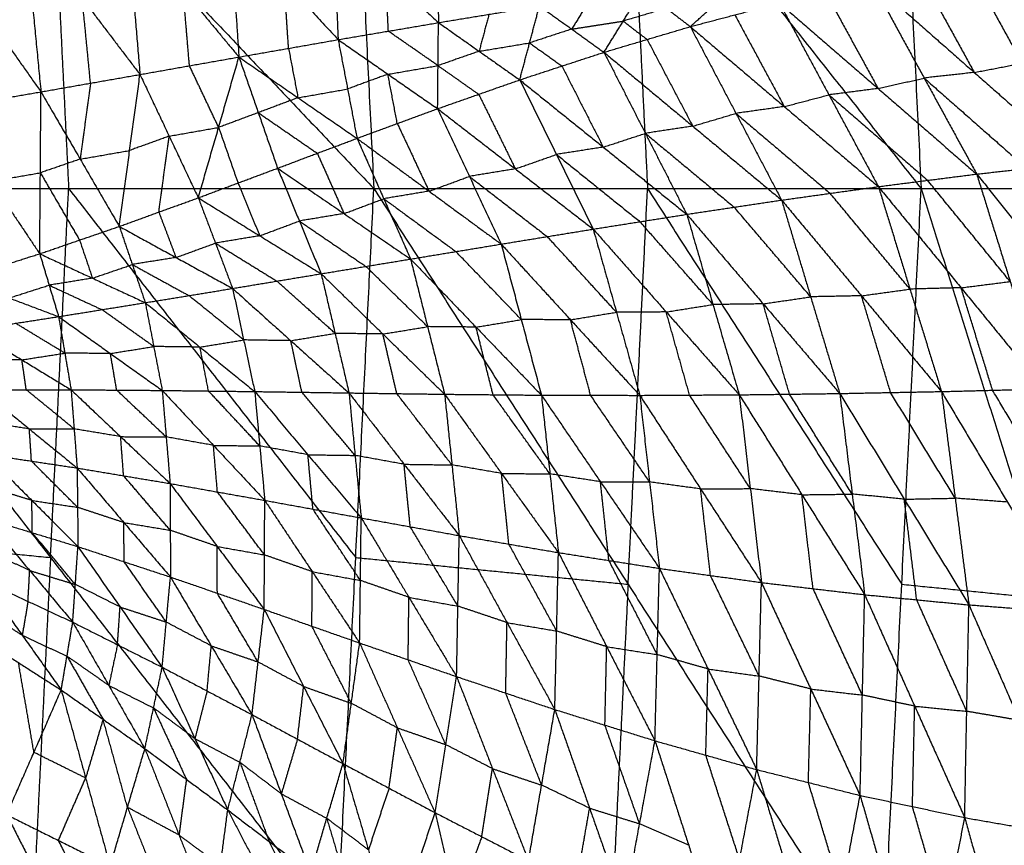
# Model space of a CAD drawing. Header units: millimetres. Extents: x -106 to 110, y -96 to 120.
# Tile 714 of 1020: x 79 to 90, y 5 to 14. Entities that reach past the tile are written whole.
import ezdxf

# ---------------------------------------------------------------- set-up
doc = ezdxf.new("R2010")
doc.units = ezdxf.units.MM
doc.header["$MEASUREMENT"] = 0
doc.layers.add('Default', color=7, linetype='Continuous', true_color=0x000000)

msp = doc.modelspace()

# ---------------------------------------------------------------- linework, layer by layer
at = {"layer": 'Default'}
for points in [[(88.259, 20.469, 6.953), (88.468, 16.212, 6.953), (88.677, 11.955, 6.953)], [(88.259, 20.469, 6.953), (90.071, 16.212, 7.449), (91.883, 11.955, 7.944)], [(82.401, 19.892, 5.589), (82.596, 15.924, 5.589), (82.791, 11.955, 5.589)], [(82.401, 19.892, 5.589), (85.539, 15.924, 6.271), (88.677, 11.955, 6.953)], [(75.869, 19.249, 4.676), (79.33, 15.602, 5.132), (82.791, 11.955, 5.589)], [(85.539, 15.924, 6.271), (85.637, 13.94, 6.271), (85.734, 11.955, 6.271)], [(79.33, 15.602, 5.132), (79.419, 13.779, 5.132), (79.509, 11.955, 5.132)], [(77.941, 14.799, -0.62), (78.576, 13.897, -0.071), (79.211, 12.995, 0.479)], [(79.034, 14.816, -0.289), (79.123, 13.906, 0.095), (79.211, 12.995, 0.479)], [(79.034, 14.816, -0.289), (79.655, 13.999, 0.247), (80.276, 13.182, 0.783)], [(80.138, 14.819, 0.079), (80.207, 14.001, 0.431), (80.276, 13.182, 0.783)], [(80.138, 14.819, 0.079), (80.739, 14.094, 0.596), (81.34, 13.37, 1.114)], [(81.245, 14.81, 0.48), (81.292, 14.09, 0.797), (81.34, 13.37, 1.114)], [(81.245, 14.81, 0.48), (81.826, 14.184, 0.976), (82.407, 13.557, 1.472)], [(82.352, 14.793, 0.916), (82.38, 14.175, 1.194), (82.407, 13.557, 1.472)], [(82.352, 14.793, 0.916), (82.919, 14.266, 1.387), (83.486, 13.74, 1.857)], [(83.468, 14.771, 1.384), (83.477, 14.255, 1.62), (83.486, 13.74, 1.857)], [(89.173, 14.373, 4.261), (89.762, 13.302, 3.517), (90.352, 12.232, 2.773)], [(89.173, 14.373, 4.261), (90.312, 13.354, 3.67), (91.451, 12.335, 3.079)], [(82.947, 13.648, 1.665), (82.933, 13.957, 1.526), (82.919, 14.266, 1.387)], [(86.194, 13.697, 3.375), (86.502, 13.975, 3.252), (86.81, 14.253, 3.129)], [(88.658, 14.275, 4.101), (88.953, 13.739, 3.729), (89.248, 13.204, 3.358)], [(80.808, 13.276, 0.949), (80.774, 13.685, 0.772), (80.739, 14.094, 0.596)], [(81.874, 13.463, 1.293), (81.85, 13.823, 1.135), (81.826, 14.184, 0.976)], [(85.266, 13.421, 3.123), (85.473, 13.756, 2.906), (85.68, 14.091, 2.688)], [(85.68, 14.091, 2.688), (85.937, 13.894, 3.031), (86.194, 13.697, 3.375)], [(88.144, 14.177, 3.942), (88.709, 13.144, 3.223), (89.274, 12.111, 2.504)], [(88.144, 14.177, 3.942), (89.248, 13.204, 3.358), (90.352, 12.232, 2.773)], [(79.744, 13.089, 0.631), (79.7, 13.544, 0.439), (79.655, 13.999, 0.247)], [(85.126, 14.005, 2.475), (85.022, 13.837, 2.584), (84.919, 13.67, 2.693)], [(87.649, 14.063, 3.795), (87.931, 13.547, 3.435), (88.214, 13.031, 3.076)], [(83.486, 13.74, 1.857), (84.029, 13.829, 2.06), (84.572, 13.919, 2.262)], [(84.36, 13.124, 2.889), (84.466, 13.522, 2.576), (84.572, 13.919, 2.262)], [(84.572, 13.919, 2.262), (84.919, 13.67, 2.693), (85.266, 13.421, 3.123)], [(85.937, 13.894, 3.031), (85.705, 13.825, 2.968), (85.473, 13.756, 2.906)], [(86.194, 13.697, 3.375), (86.673, 13.823, 3.511), (87.153, 13.95, 3.647)], [(87.153, 13.95, 3.647), (87.685, 12.963, 2.958), (88.217, 11.976, 2.269)], [(87.153, 13.95, 3.647), (88.214, 13.031, 3.076), (89.274, 12.111, 2.504)], [(84.029, 13.829, 2.06), (83.976, 13.631, 2.216), (83.923, 13.432, 2.373)], [(86.673, 13.823, 3.511), (86.939, 13.33, 3.167), (87.205, 12.837, 2.822)], [(82.407, 13.557, 1.472), (82.947, 13.648, 1.665), (83.486, 13.74, 1.857)], [(83.477, 12.814, 2.672), (83.481, 13.277, 2.265), (83.486, 13.74, 1.857)], [(83.486, 13.74, 1.857), (83.923, 13.432, 2.373), (84.36, 13.124, 2.889)], [(84.919, 13.67, 2.693), (84.692, 13.596, 2.634), (84.466, 13.522, 2.576)], [(84.919, 13.67, 2.693), (85.196, 13.713, 2.799), (85.473, 13.756, 2.906)], [(85.266, 13.421, 3.123), (85.73, 13.559, 3.249), (86.194, 13.697, 3.375)], [(85.473, 13.756, 2.906), (85.601, 13.657, 3.077), (85.73, 13.559, 3.249)], [(86.194, 13.697, 3.375), (86.685, 12.764, 2.72), (87.176, 11.831, 2.065)], [(86.194, 13.697, 3.375), (87.205, 12.837, 2.822), (88.217, 11.976, 2.269)], [(81.34, 13.37, 1.114), (81.874, 13.463, 1.293), (82.407, 13.557, 1.472)], [(82.407, 13.557, 1.472), (82.509, 13.026, 1.971), (82.61, 12.495, 2.471)], [(82.407, 13.557, 1.472), (82.942, 13.185, 2.072), (83.477, 12.814, 2.672)], [(83.481, 13.277, 2.265), (83.214, 13.463, 1.965), (82.947, 13.648, 1.665)], [(85.73, 13.559, 3.249), (85.975, 13.092, 2.922), (86.221, 12.626, 2.594)], [(81.874, 13.463, 1.293), (81.924, 13.198, 1.543), (81.975, 12.932, 1.792)], [(83.923, 13.432, 2.373), (84.194, 13.477, 2.474), (84.466, 13.522, 2.576)], [(84.466, 13.522, 2.576), (84.639, 13.397, 2.791), (84.813, 13.273, 3.006)], [(80.276, 13.182, 0.783), (80.808, 13.276, 0.949), (81.34, 13.37, 1.114)], [(80.903, 11.856, 2.105), (81.122, 12.613, 1.61), (81.34, 13.37, 1.114)], [(81.34, 13.37, 1.114), (81.548, 12.772, 1.698), (81.756, 12.174, 2.282)], [(81.34, 13.37, 1.114), (81.975, 12.932, 1.792), (82.61, 12.495, 2.471)], [(83.923, 13.432, 2.373), (83.702, 13.355, 2.319), (83.481, 13.277, 2.265)], [(84.36, 13.124, 2.889), (84.813, 13.273, 3.006), (85.266, 13.421, 3.123)], [(85.266, 13.421, 3.123), (85.711, 12.549, 2.507), (86.156, 11.678, 1.89)], [(85.266, 13.421, 3.123), (86.221, 12.626, 2.594), (87.176, 11.831, 2.065)], [(81.122, 12.613, 1.61), (80.965, 12.944, 1.279), (80.808, 13.276, 0.949)], [(82.942, 13.185, 2.072), (83.212, 13.231, 2.169), (83.481, 13.277, 2.265)], [(83.481, 13.277, 2.265), (83.7, 13.123, 2.523), (83.918, 12.969, 2.781)], [(84.813, 13.273, 3.006), (85.035, 12.837, 2.698), (85.258, 12.401, 2.39)], [(89.248, 13.204, 3.358), (89.505, 13.253, 3.437), (89.762, 13.302, 3.517)], [(79.211, 12.995, 0.479), (79.744, 13.089, 0.631), (80.276, 13.182, 0.783)], [(80.054, 11.548, 1.94), (80.165, 12.365, 1.361), (80.276, 13.182, 0.783)], [(80.276, 13.182, 0.783), (80.59, 12.519, 1.444), (80.903, 11.856, 2.105)], [(82.942, 13.185, 2.072), (82.725, 13.106, 2.022), (82.509, 13.026, 1.971)], [(83.043, 12.655, 2.571), (82.993, 12.92, 2.322), (82.942, 13.185, 2.072)], [(88.214, 13.031, 3.076), (88.461, 13.087, 3.149), (88.709, 13.144, 3.223)], [(89.248, 13.204, 3.358), (88.978, 13.174, 3.29), (88.709, 13.144, 3.223)], [(88.709, 13.144, 3.223), (89.261, 12.657, 2.931), (89.813, 12.171, 2.639)], [(79.744, 13.089, 0.631), (79.688, 12.68, 0.92), (79.633, 12.272, 1.209)], [(81.975, 12.932, 1.792), (82.242, 12.979, 1.882), (82.509, 13.026, 1.971)], [(83.477, 12.814, 2.672), (83.918, 12.969, 2.781), (84.36, 13.124, 2.889)], [(84.36, 13.124, 2.889), (84.755, 12.322, 2.314), (85.15, 11.519, 1.74)], [(84.36, 13.124, 2.889), (85.258, 12.401, 2.39), (86.156, 11.678, 1.89)], [(88.214, 13.031, 3.076), (87.949, 12.997, 3.017), (87.685, 12.963, 2.958)], [(78.152, 12.814, 0.201), (78.681, 12.905, 0.34), (79.211, 12.995, 0.479)], [(79.198, 11.254, 1.783), (79.205, 12.125, 1.131), (79.211, 12.995, 0.479)], [(79.211, 12.995, 0.479), (79.633, 12.272, 1.209), (80.054, 11.548, 1.94)], [(81.975, 12.932, 1.792), (81.762, 12.852, 1.745), (81.548, 12.772, 1.698)], [(83.918, 12.969, 2.781), (84.116, 12.568, 2.493), (84.313, 12.167, 2.206)], [(87.205, 12.837, 2.822), (87.445, 12.9, 2.89), (87.685, 12.963, 2.958)], [(87.685, 12.963, 2.958), (88.215, 12.503, 2.672), (88.745, 12.044, 2.386)], [(78.152, 12.814, 0.201), (78.675, 12.034, 0.992), (79.198, 11.254, 1.783)], [(82.61, 12.495, 2.471), (83.043, 12.655, 2.571), (83.477, 12.814, 2.672)], [(83.477, 12.814, 2.672), (83.818, 12.086, 2.141), (84.16, 11.358, 1.61)], [(83.477, 12.814, 2.672), (84.313, 12.167, 2.206), (85.15, 11.519, 1.74)], [(87.205, 12.837, 2.822), (86.945, 12.8, 2.771), (86.685, 12.764, 2.72)], [(81.548, 12.772, 1.698), (81.335, 12.692, 1.654), (81.122, 12.613, 1.61)], [(81.548, 12.772, 1.698), (81.865, 12.553, 2.037), (82.183, 12.335, 2.376)], [(86.221, 12.626, 2.594), (86.453, 12.695, 2.657), (86.685, 12.764, 2.72)], [(86.685, 12.764, 2.72), (87.191, 12.334, 2.444), (87.697, 11.904, 2.167)], [(80.59, 12.519, 1.444), (80.856, 12.566, 1.527), (81.122, 12.613, 1.61)], [(81.122, 12.613, 1.61), (81.226, 12.314, 1.902), (81.33, 12.015, 2.194)], [(83.043, 12.655, 2.571), (83.214, 12.291, 2.306), (83.385, 11.927, 2.04)], [(86.221, 12.626, 2.594), (85.966, 12.588, 2.551), (85.711, 12.549, 2.507)], [(80.59, 12.519, 1.444), (80.378, 12.442, 1.403), (80.165, 12.365, 1.361)], [(80.479, 11.702, 2.023), (80.534, 12.11, 1.733), (80.59, 12.519, 1.444)], [(81.756, 12.174, 2.282), (82.183, 12.335, 2.376), (82.61, 12.495, 2.471)], [(82.61, 12.495, 2.471), (82.898, 11.846, 1.985), (83.186, 11.197, 1.499)], [(82.61, 12.495, 2.471), (83.385, 11.927, 2.04), (84.16, 11.358, 1.61)], [(85.258, 12.401, 2.39), (85.484, 12.475, 2.448), (85.711, 12.549, 2.507)], [(85.711, 12.549, 2.507), (86.189, 12.152, 2.242), (86.666, 11.755, 1.978)], [(85.258, 12.401, 2.39), (85.006, 12.361, 2.352), (84.755, 12.322, 2.314)], [(79.633, 12.272, 1.209), (79.899, 12.318, 1.285), (80.165, 12.365, 1.361)], [(82.183, 12.335, 2.376), (82.327, 12.01, 2.134), (82.471, 11.686, 1.891)], [(84.313, 12.167, 2.206), (84.534, 12.244, 2.26), (84.755, 12.322, 2.314)], [(84.755, 12.322, 2.314), (85.204, 11.96, 2.065), (85.653, 11.599, 1.815)], [(79.633, 12.272, 1.209), (79.419, 12.198, 1.17), (79.205, 12.125, 1.131)], [(89.274, 12.111, 2.504), (89.813, 12.171, 2.639), (90.352, 12.232, 2.773)], [(78.675, 12.034, 0.992), (78.94, 12.079, 1.062), (79.205, 12.125, 1.131)], [(79.205, 12.125, 1.131), (79.415, 11.763, 1.496), (79.626, 11.401, 1.861)], [(80.903, 11.856, 2.105), (81.33, 12.015, 2.194), (81.756, 12.174, 2.282)], [(81.756, 12.174, 2.282), (81.99, 11.606, 1.842), (82.224, 11.039, 1.402)], [(81.756, 12.174, 2.282), (82.471, 11.686, 1.891), (83.186, 11.197, 1.499)], [(83.385, 11.927, 2.04), (83.602, 12.006, 2.091), (83.818, 12.086, 2.141)], [(84.313, 12.167, 2.206), (84.066, 12.126, 2.174), (83.818, 12.086, 2.141)], [(83.818, 12.086, 2.141), (84.237, 11.762, 1.908), (84.655, 11.439, 1.675)], [(88.217, 11.976, 2.269), (88.745, 12.044, 2.386), (89.274, 12.111, 2.504)], [(89.274, 12.111, 2.504), (89.634, 10.955, 2.132), (89.995, 9.8, 1.76)], [(89.274, 12.111, 2.504), (90.189, 10.972, 2.257), (91.105, 9.833, 2.01)], [(81.33, 12.015, 2.194), (81.447, 11.731, 1.974), (81.564, 11.447, 1.754)], [(87.176, 11.831, 2.065), (87.697, 11.904, 2.167), (88.217, 11.976, 2.269)], [(88.217, 11.976, 2.269), (88.556, 10.874, 1.91), (88.895, 9.772, 1.551)], [(88.217, 11.976, 2.269), (89.106, 10.888, 2.015), (89.995, 9.8, 1.76)], [(89.634, 10.955, 2.132), (89.19, 11.5, 2.259), (88.745, 12.044, 2.386)], [(76.227, 11.955, 4.676), (79.314, 7.987, 5.132), (82.401, 4.019, 5.589)], [(76.227, 11.955, 4.676), (79.509, 11.955, 5.132), (82.791, 11.955, 5.589)], [(79.314, 7.987, 5.132), (79.411, 9.971, 5.132), (79.509, 11.955, 5.132)], [(79.509, 11.955, 5.132), (81.052, 9.971, 5.36), (82.596, 7.987, 5.589)], [(82.401, 4.019, 5.589), (82.596, 7.987, 5.589), (82.791, 11.955, 5.589)], [(82.791, 11.955, 5.589), (85.525, 7.699, 6.271), (88.259, 3.442, 6.953)], [(82.791, 11.955, 5.589), (85.734, 11.955, 6.271), (88.677, 11.955, 6.953)], [(83.385, 11.927, 2.04), (83.141, 11.886, 2.013), (82.898, 11.846, 1.985)], [(85.525, 7.699, 6.271), (85.63, 9.827, 6.271), (85.734, 11.955, 6.271)], [(85.734, 11.955, 6.271), (87.101, 9.827, 6.612), (88.468, 7.699, 6.953)], [(88.556, 10.874, 1.91), (88.126, 11.389, 2.039), (87.697, 11.904, 2.167)], [(88.259, 3.442, 6.953), (88.468, 7.699, 6.953), (88.677, 11.955, 6.953)], [(88.677, 11.955, 6.953), (90.063, 7.541, 7.449), (91.449, 3.128, 7.944)], [(88.677, 11.955, 6.953), (90.28, 11.955, 7.449), (91.883, 11.955, 7.944)], [(80.054, 11.548, 1.94), (80.479, 11.702, 2.023), (80.903, 11.856, 2.105)], [(80.903, 11.856, 2.105), (81.088, 11.368, 1.711), (81.272, 10.881, 1.316)], [(80.903, 11.856, 2.105), (81.564, 11.447, 1.754), (82.224, 11.039, 1.402)], [(82.471, 11.686, 1.891), (82.684, 11.766, 1.938), (82.898, 11.846, 1.985)], [(82.898, 11.846, 1.985), (83.285, 11.562, 1.77), (83.673, 11.278, 1.555)], [(86.156, 11.678, 1.89), (86.666, 11.755, 1.978), (87.176, 11.831, 2.065)], [(87.488, 10.791, 1.721), (87.077, 11.273, 1.85), (86.666, 11.755, 1.978)], [(87.176, 11.831, 2.065), (87.488, 10.791, 1.721), (87.801, 9.751, 1.377)], [(87.176, 11.831, 2.065), (88.035, 10.802, 1.808), (88.895, 9.772, 1.551)], [(80.479, 11.702, 2.023), (80.571, 11.458, 1.825), (80.663, 11.214, 1.628)], [(82.471, 11.686, 1.891), (82.23, 11.646, 1.866), (81.99, 11.606, 1.842)], [(85.15, 11.519, 1.74), (85.653, 11.599, 1.815), (86.156, 11.678, 1.89)], [(86.156, 11.678, 1.89), (86.438, 10.708, 1.564), (86.72, 9.737, 1.237)], [(86.156, 11.678, 1.89), (86.978, 10.715, 1.634), (87.801, 9.751, 1.377)], [(79.198, 11.254, 1.783), (79.626, 11.401, 1.861), (80.054, 11.548, 1.94)], [(80.054, 11.548, 1.94), (80.193, 11.138, 1.59), (80.333, 10.728, 1.239)], [(80.054, 11.548, 1.94), (80.663, 11.214, 1.628), (81.272, 10.881, 1.316)], [(81.564, 11.447, 1.754), (81.777, 11.527, 1.798), (81.99, 11.606, 1.842)], [(81.99, 11.606, 1.842), (82.347, 11.362, 1.646), (82.705, 11.118, 1.45)], [(86.438, 10.708, 1.564), (86.046, 11.153, 1.689), (85.653, 11.599, 1.815)], [(81.564, 11.447, 1.754), (81.326, 11.408, 1.732), (81.088, 11.368, 1.711)], [(84.16, 11.358, 1.61), (84.655, 11.439, 1.675), (85.15, 11.519, 1.74)], [(85.4, 10.625, 1.432), (85.028, 11.032, 1.554), (84.655, 11.439, 1.675)], [(85.15, 11.519, 1.74), (85.4, 10.625, 1.432), (85.651, 9.731, 1.125)], [(85.15, 11.519, 1.74), (85.935, 10.628, 1.488), (86.72, 9.737, 1.237)], [(79.626, 11.401, 1.861), (79.696, 11.196, 1.686), (79.765, 10.991, 1.511)], [(80.663, 11.214, 1.628), (80.875, 11.291, 1.669), (81.088, 11.368, 1.711)], [(81.088, 11.368, 1.711), (81.418, 11.164, 1.535), (81.748, 10.96, 1.359)], [(83.186, 11.197, 1.499), (83.673, 11.278, 1.555), (84.16, 11.358, 1.61)], [(84.16, 11.358, 1.61), (84.377, 10.546, 1.324), (84.593, 9.733, 1.038)], [(84.16, 11.358, 1.61), (84.905, 10.544, 1.368), (85.651, 9.731, 1.125)], [(78.337, 10.98, 1.636), (78.768, 11.117, 1.71), (79.198, 11.254, 1.783)], [(79.198, 11.254, 1.783), (79.299, 10.916, 1.476), (79.401, 10.578, 1.169)], [(79.198, 11.254, 1.783), (79.765, 10.991, 1.511), (80.333, 10.728, 1.239)], [(84.377, 10.546, 1.324), (84.025, 10.912, 1.439), (83.673, 11.278, 1.555)], [(79.765, 10.991, 1.511), (79.979, 11.064, 1.55), (80.193, 11.138, 1.59)], [(80.663, 11.214, 1.628), (80.428, 11.176, 1.609), (80.193, 11.138, 1.59)], [(80.193, 11.138, 1.59), (80.498, 10.971, 1.434), (80.802, 10.804, 1.278)], [(82.224, 11.039, 1.402), (82.705, 11.118, 1.45), (83.186, 11.197, 1.499)], [(83.369, 10.47, 1.235), (83.037, 10.794, 1.343), (82.705, 11.118, 1.45)], [(83.186, 11.197, 1.499), (83.369, 10.47, 1.235), (83.552, 9.743, 0.971)], [(83.186, 11.197, 1.499), (83.89, 10.465, 1.268), (84.593, 9.733, 1.038)], [(81.272, 10.881, 1.316), (81.748, 10.96, 1.359), (82.224, 11.039, 1.402)], [(82.224, 11.039, 1.402), (82.374, 10.398, 1.161), (82.524, 9.757, 0.919)], [(82.224, 11.039, 1.402), (82.888, 10.391, 1.186), (83.552, 9.743, 0.971)], [(78.337, 10.98, 1.636), (78.869, 10.779, 1.402), (79.401, 10.578, 1.169)], [(78.869, 10.779, 1.402), (79.084, 10.847, 1.439), (79.299, 10.916, 1.476)], [(79.765, 10.991, 1.511), (79.532, 10.953, 1.494), (79.299, 10.916, 1.476)], [(79.299, 10.916, 1.476), (79.583, 10.784, 1.34), (79.867, 10.653, 1.204)], [(82.374, 10.398, 1.161), (82.061, 10.679, 1.26), (81.748, 10.96, 1.359)], [(89.106, 10.888, 2.015), (89.37, 10.922, 2.073), (89.634, 10.955, 2.132)], [(80.333, 10.728, 1.239), (80.802, 10.804, 1.278), (81.272, 10.881, 1.316)], [(81.391, 10.327, 1.098), (81.097, 10.566, 1.188), (80.802, 10.804, 1.278)], [(81.272, 10.881, 1.316), (81.391, 10.327, 1.098), (81.51, 9.772, 0.88)], [(81.272, 10.881, 1.316), (81.898, 10.319, 1.118), (82.524, 9.757, 0.919)], [(88.035, 10.802, 1.808), (87.762, 10.796, 1.765), (87.488, 10.791, 1.721)], [(88.035, 10.802, 1.808), (88.296, 10.838, 1.859), (88.556, 10.874, 1.91)], [(88.348, 9.762, 1.464), (88.192, 10.282, 1.636), (88.035, 10.802, 1.808)], [(89.106, 10.888, 2.015), (88.831, 10.881, 1.962), (88.556, 10.874, 1.91)], [(89.445, 9.786, 1.655), (89.275, 10.337, 1.835), (89.106, 10.888, 2.015)], [(79.401, 10.578, 1.169), (79.867, 10.653, 1.204), (80.333, 10.728, 1.239)], [(80.333, 10.728, 1.239), (80.424, 10.256, 1.044), (80.515, 9.784, 0.848)], [(80.333, 10.728, 1.239), (80.921, 10.25, 1.059), (81.51, 9.772, 0.88)], [(85.935, 10.628, 1.488), (86.187, 10.668, 1.526), (86.438, 10.708, 1.564)], [(86.978, 10.715, 1.634), (86.708, 10.711, 1.599), (86.438, 10.708, 1.564)], [(86.978, 10.715, 1.634), (87.233, 10.753, 1.677), (87.488, 10.791, 1.721)], [(87.261, 9.744, 1.307), (87.119, 10.229, 1.47), (86.978, 10.715, 1.634)], [(80.424, 10.256, 1.044), (80.145, 10.454, 1.124), (79.867, 10.653, 1.204)], [(84.905, 10.544, 1.368), (85.153, 10.585, 1.4), (85.4, 10.625, 1.432)], [(85.935, 10.628, 1.488), (85.668, 10.626, 1.46), (85.4, 10.625, 1.432)], [(86.186, 9.734, 1.181), (86.06, 10.181, 1.335), (85.935, 10.628, 1.488)], [(78.477, 10.435, 1.103), (78.939, 10.506, 1.136), (79.401, 10.578, 1.169)], [(79.468, 10.185, 0.995), (79.203, 10.345, 1.065), (78.939, 10.506, 1.136)], [(79.401, 10.578, 1.169), (79.468, 10.185, 0.995), (79.535, 9.791, 0.821)], [(79.401, 10.578, 1.169), (79.958, 10.181, 1.008), (80.515, 9.784, 0.848)], [(83.89, 10.465, 1.268), (84.133, 10.505, 1.296), (84.377, 10.546, 1.324)], [(84.905, 10.544, 1.368), (84.641, 10.545, 1.346), (84.377, 10.546, 1.324)], [(85.122, 9.732, 1.082), (85.014, 10.138, 1.225), (84.905, 10.544, 1.368)], [(78.477, 10.435, 1.103), (79.006, 10.113, 0.962), (79.535, 9.791, 0.821)], [(81.898, 10.319, 1.118), (82.136, 10.359, 1.139), (82.374, 10.398, 1.161)], [(82.888, 10.391, 1.186), (82.631, 10.394, 1.173), (82.374, 10.398, 1.161)], [(82.888, 10.391, 1.186), (83.128, 10.43, 1.211), (83.369, 10.47, 1.235)], [(83.038, 9.75, 0.945), (82.963, 10.07, 1.066), (82.888, 10.391, 1.186)], [(83.89, 10.465, 1.268), (83.629, 10.468, 1.252), (83.369, 10.47, 1.235)], [(84.073, 9.738, 1.004), (83.981, 10.102, 1.136), (83.89, 10.465, 1.268)], [(80.921, 10.25, 1.059), (81.156, 10.288, 1.079), (81.391, 10.327, 1.098)], [(81.898, 10.319, 1.118), (81.644, 10.323, 1.108), (81.391, 10.327, 1.098)], [(82.017, 9.765, 0.899), (81.957, 10.042, 1.009), (81.898, 10.319, 1.118)], [(79.006, 10.113, 0.962), (79.237, 10.149, 0.978), (79.468, 10.185, 0.995)], [(79.958, 10.181, 1.008), (79.713, 10.183, 1.001), (79.468, 10.185, 0.995)], [(79.958, 10.181, 1.008), (80.191, 10.219, 1.026), (80.424, 10.256, 1.044)], [(80.025, 9.788, 0.834), (79.992, 9.984, 0.921), (79.958, 10.181, 1.008)], [(80.921, 10.25, 1.059), (80.673, 10.253, 1.052), (80.424, 10.256, 1.044)], [(81.013, 9.778, 0.864), (80.967, 10.014, 0.962), (80.921, 10.25, 1.059)], [(79.006, 10.113, 0.962), (78.765, 10.113, 0.956), (78.525, 10.113, 0.951)], [(79.053, 9.791, 0.809), (79.03, 9.952, 0.886), (79.006, 10.113, 0.962)], [(78.572, 9.791, 0.798), (79.053, 9.791, 0.809), (79.535, 9.791, 0.821)], [(78.572, 9.791, 0.798), (79.086, 9.37, 0.771), (79.6, 8.95, 0.743)], [(79.568, 9.37, 0.782), (79.311, 9.581, 0.796), (79.053, 9.791, 0.809)], [(79.535, 9.791, 0.821), (79.568, 9.37, 0.782), (79.6, 8.95, 0.743)], [(79.535, 9.791, 0.821), (80.025, 9.788, 0.834), (80.515, 9.784, 0.848)], [(79.535, 9.791, 0.821), (80.068, 9.287, 0.792), (80.6, 8.783, 0.762)], [(80.558, 9.284, 0.805), (80.291, 9.536, 0.82), (80.025, 9.788, 0.834)], [(80.515, 9.784, 0.848), (80.558, 9.284, 0.805), (80.6, 8.783, 0.762)], [(80.515, 9.784, 0.848), (81.013, 9.778, 0.864), (81.51, 9.772, 0.88)], [(80.515, 9.784, 0.848), (81.066, 9.193, 0.817), (81.618, 8.602, 0.786)], [(81.564, 9.187, 0.833), (81.288, 9.483, 0.848), (81.013, 9.778, 0.864)], [(81.51, 9.772, 0.88), (81.564, 9.187, 0.833), (81.618, 8.602, 0.786)], [(81.51, 9.772, 0.88), (82.017, 9.765, 0.899), (82.524, 9.757, 0.919)], [(81.51, 9.772, 0.88), (82.082, 9.092, 0.849), (82.655, 8.413, 0.818)], [(82.589, 9.085, 0.868), (82.303, 9.425, 0.884), (82.017, 9.765, 0.899)], [(82.524, 9.757, 0.919), (82.589, 9.085, 0.868), (82.655, 8.413, 0.818)], [(82.524, 9.757, 0.919), (83.038, 9.75, 0.945), (83.552, 9.743, 0.971)], [(82.524, 9.757, 0.919), (83.116, 8.99, 0.891), (83.709, 8.223, 0.862)], [(83.631, 8.983, 0.916), (83.334, 9.366, 0.931), (83.038, 9.75, 0.945)], [(83.552, 9.743, 0.971), (83.631, 8.983, 0.916), (83.709, 8.223, 0.862)], [(83.552, 9.743, 0.971), (84.073, 9.738, 1.004), (84.593, 9.733, 1.038)], [(83.552, 9.743, 0.971), (84.164, 8.891, 0.947), (84.776, 8.04, 0.923)], [(86.72, 9.737, 1.237), (87.261, 9.744, 1.307), (87.801, 9.751, 1.377)], [(87.935, 8.669, 1.315), (87.598, 9.206, 1.311), (87.261, 9.744, 1.307)], [(87.801, 9.751, 1.377), (88.348, 9.762, 1.464), (88.895, 9.772, 1.551)], [(87.801, 9.751, 1.377), (87.935, 8.669, 1.315), (88.069, 7.587, 1.253)], [(87.801, 9.751, 1.377), (88.495, 8.614, 1.402), (89.19, 7.478, 1.427)], [(89.042, 8.625, 1.489), (88.695, 9.193, 1.476), (88.348, 9.762, 1.464)], [(88.895, 9.772, 1.551), (89.445, 9.786, 1.655), (89.995, 9.8, 1.76)], [(88.895, 9.772, 1.551), (89.042, 8.625, 1.489), (89.19, 7.478, 1.427)], [(88.895, 9.772, 1.551), (89.604, 8.583, 1.595), (90.314, 7.393, 1.64)], [(90.154, 8.597, 1.7), (89.8, 9.191, 1.678), (89.445, 9.786, 1.655)], [(84.685, 8.886, 0.98), (84.379, 9.312, 0.992), (84.073, 9.738, 1.004)], [(84.593, 9.733, 1.038), (84.685, 8.886, 0.98), (84.776, 8.04, 0.923)], [(84.593, 9.733, 1.038), (85.122, 9.732, 1.082), (85.651, 9.731, 1.125)], [(84.593, 9.733, 1.038), (85.228, 8.801, 1.022), (85.862, 7.87, 1.005)], [(85.756, 8.8, 1.065), (85.439, 9.266, 1.073), (85.122, 9.732, 1.082)], [(85.651, 9.731, 1.125), (86.186, 9.734, 1.181), (86.72, 9.737, 1.237)], [(85.651, 9.731, 1.125), (85.756, 8.8, 1.065), (85.862, 7.87, 1.005)], [(85.651, 9.731, 1.125), (86.305, 8.724, 1.119), (86.959, 7.718, 1.114)], [(86.84, 8.728, 1.175), (86.513, 9.231, 1.178), (86.186, 9.734, 1.181)], [(86.72, 9.737, 1.237), (86.84, 8.728, 1.175), (86.959, 7.718, 1.114)], [(86.72, 9.737, 1.237), (87.395, 8.662, 1.245), (88.069, 7.587, 1.253)], [(79.086, 9.37, 0.771), (78.84, 9.407, 0.767), (78.595, 9.445, 0.763)], [(79.109, 9.024, 0.736), (79.098, 9.197, 0.753), (79.086, 9.37, 0.771)], [(79.086, 9.37, 0.771), (79.327, 9.37, 0.776), (79.568, 9.37, 0.782)], [(80.068, 9.287, 0.792), (79.818, 9.329, 0.787), (79.568, 9.37, 0.782)], [(80.1, 8.866, 0.753), (80.084, 9.077, 0.772), (80.068, 9.287, 0.792)], [(80.068, 9.287, 0.792), (80.313, 9.285, 0.798), (80.558, 9.284, 0.805)], [(81.066, 9.193, 0.817), (80.812, 9.238, 0.811), (80.558, 9.284, 0.805)], [(81.109, 8.692, 0.774), (81.088, 8.943, 0.795), (81.066, 9.193, 0.817)], [(81.066, 9.193, 0.817), (81.315, 9.19, 0.825), (81.564, 9.187, 0.833)], [(82.082, 9.092, 0.849), (81.823, 9.14, 0.841), (81.564, 9.187, 0.833)], [(78.618, 9.098, 0.729), (79.109, 9.024, 0.736), (79.6, 8.95, 0.743)], [(78.618, 9.098, 0.729), (79.113, 8.601, 0.799), (79.609, 8.104, 0.87)], [(79.605, 8.527, 0.806), (79.357, 8.775, 0.771), (79.109, 9.024, 0.736)], [(82.136, 8.507, 0.802), (82.109, 8.8, 0.825), (82.082, 9.092, 0.849)], [(82.082, 9.092, 0.849), (82.336, 9.089, 0.858), (82.589, 9.085, 0.868)], [(83.116, 8.99, 0.891), (82.853, 9.037, 0.88), (82.589, 9.085, 0.868)], [(79.6, 8.95, 0.743), (79.605, 8.527, 0.806), (79.609, 8.104, 0.87)], [(79.6, 8.95, 0.743), (80.1, 8.866, 0.753), (80.6, 8.783, 0.762)], [(79.6, 8.95, 0.743), (80.102, 8.363, 0.825), (80.604, 7.777, 0.907)], [(83.182, 8.318, 0.84), (83.149, 8.654, 0.865), (83.116, 8.99, 0.891)], [(83.116, 8.99, 0.891), (83.374, 8.986, 0.903), (83.631, 8.983, 0.916)], [(84.164, 8.891, 0.947), (83.898, 8.937, 0.932), (83.631, 8.983, 0.916)], [(80.602, 8.28, 0.835), (80.351, 8.573, 0.794), (80.1, 8.866, 0.753)], [(84.243, 8.131, 0.892), (84.204, 8.511, 0.92), (84.164, 8.891, 0.947)], [(84.164, 8.891, 0.947), (84.425, 8.889, 0.964), (84.685, 8.886, 0.98)], [(85.228, 8.801, 1.022), (84.956, 8.844, 1.001), (84.685, 8.886, 0.98)], [(85.319, 7.955, 0.964), (85.273, 8.378, 0.993), (85.228, 8.801, 1.022)], [(85.228, 8.801, 1.022), (85.492, 8.801, 1.043), (85.756, 8.8, 1.065)], [(86.305, 8.724, 1.119), (86.031, 8.762, 1.092), (85.756, 8.8, 1.065)], [(79.113, 8.601, 0.799), (78.868, 8.676, 0.791), (78.622, 8.751, 0.783)], [(80.6, 8.783, 0.762), (80.602, 8.28, 0.835), (80.604, 7.777, 0.907)], [(80.6, 8.783, 0.762), (81.106, 8.106, 0.856), (81.612, 7.429, 0.951)], [(80.6, 8.783, 0.762), (81.109, 8.692, 0.774), (81.618, 8.602, 0.786)], [(81.615, 8.015, 0.868), (81.362, 8.354, 0.821), (81.109, 8.692, 0.774)], [(86.305, 8.724, 1.119), (86.572, 8.726, 1.147), (86.84, 8.728, 1.175)], [(86.411, 7.794, 1.059), (86.358, 8.259, 1.089), (86.305, 8.724, 1.119)], [(87.395, 8.662, 1.245), (87.117, 8.695, 1.21), (86.84, 8.728, 1.175)], [(79.118, 8.254, 0.853), (79.116, 8.428, 0.826), (79.113, 8.601, 0.799)], [(79.113, 8.601, 0.799), (79.359, 8.564, 0.803), (79.605, 8.527, 0.806)], [(81.612, 7.429, 0.951), (81.615, 8.015, 0.868), (81.618, 8.602, 0.786)], [(81.618, 8.602, 0.786), (82.128, 7.835, 0.895), (82.638, 7.068, 1.004)], [(81.618, 8.602, 0.786), (82.136, 8.507, 0.802), (82.655, 8.413, 0.818)], [(87.395, 8.662, 1.245), (87.665, 8.665, 1.28), (87.935, 8.669, 1.315)], [(87.514, 7.652, 1.183), (87.454, 8.157, 1.214), (87.395, 8.662, 1.245)], [(88.495, 8.614, 1.402), (88.215, 8.642, 1.359), (87.935, 8.669, 1.315)], [(88.495, 8.614, 1.402), (88.769, 8.62, 1.446), (89.042, 8.625, 1.489)], [(88.629, 7.532, 1.34), (88.562, 8.073, 1.371), (88.495, 8.614, 1.402)], [(89.604, 8.583, 1.595), (89.323, 8.604, 1.542), (89.042, 8.625, 1.489)], [(80.102, 8.363, 0.825), (79.853, 8.445, 0.816), (79.605, 8.527, 0.806)], [(82.647, 7.74, 0.911), (82.391, 8.124, 0.856), (82.136, 8.507, 0.802)], [(78.627, 8.403, 0.837), (79.09, 7.847, 1.038), (79.553, 7.291, 1.239)], [(78.627, 8.403, 0.837), (79.118, 8.254, 0.853), (79.609, 8.104, 0.87)], [(82.638, 7.068, 1.004), (82.647, 7.74, 0.911), (82.655, 8.413, 0.818)], [(82.655, 8.413, 0.818), (83.168, 7.559, 0.943), (83.681, 6.706, 1.069)], [(82.655, 8.413, 0.818), (83.182, 8.318, 0.84), (83.709, 8.223, 0.862)], [(76.048, 8.309, 4.676), (77.681, 8.148, 4.904), (79.314, 7.987, 5.132)], [(80.106, 7.941, 0.888), (80.104, 8.152, 0.857), (80.102, 8.363, 0.825)], [(80.102, 8.363, 0.825), (80.352, 8.322, 0.83), (80.602, 8.28, 0.835)], [(81.106, 8.106, 0.856), (80.854, 8.193, 0.846), (80.602, 8.28, 0.835)], [(83.695, 7.464, 0.966), (83.439, 7.891, 0.903), (83.182, 8.318, 0.84)], [(79.581, 7.697, 1.054), (79.349, 7.976, 0.954), (79.118, 8.254, 0.853)], [(83.681, 6.706, 1.069), (83.695, 7.464, 0.966), (83.709, 8.223, 0.862)], [(83.709, 8.223, 0.862), (84.223, 7.287, 1.007), (84.737, 6.352, 1.152)], [(83.709, 8.223, 0.862), (84.243, 8.131, 0.892), (84.776, 8.04, 0.923)], [(79.09, 7.847, 1.038), (78.849, 7.959, 1.017), (78.609, 8.071, 0.997)], [(79.553, 7.291, 1.239), (79.581, 7.697, 1.054), (79.609, 8.104, 0.87)], [(79.609, 8.104, 0.87), (80.062, 7.455, 1.099), (80.515, 6.807, 1.328)], [(79.609, 8.104, 0.87), (80.106, 7.941, 0.888), (80.604, 7.777, 0.907)], [(81.108, 7.603, 0.929), (81.107, 7.854, 0.893), (81.106, 8.106, 0.856)], [(81.106, 8.106, 0.856), (81.361, 8.061, 0.862), (81.615, 8.015, 0.868)], [(84.757, 7.196, 1.038), (84.5, 7.664, 0.965), (84.243, 8.131, 0.892)], [(79.314, 7.987, 5.132), (79.224, 6.164, 5.132), (79.135, 4.34, 5.132)], [(82.128, 7.835, 0.895), (81.871, 7.925, 0.881), (81.615, 8.015, 0.868)], [(82.596, 7.987, 5.589), (84.06, 7.843, 5.93), (85.525, 7.699, 6.271)], [(84.737, 6.352, 1.152), (84.757, 7.196, 1.038), (84.776, 8.04, 0.923)], [(84.776, 8.04, 0.923), (85.295, 7.028, 1.09), (85.814, 6.016, 1.258)], [(84.776, 8.04, 0.923), (85.319, 7.955, 0.964), (85.862, 7.87, 1.005)], [(85.838, 6.943, 1.131), (85.579, 7.449, 1.048), (85.319, 7.955, 0.964)], [(79.072, 7.515, 1.197), (79.081, 7.681, 1.118), (79.09, 7.847, 1.038)], [(79.09, 7.847, 1.038), (79.335, 7.772, 1.046), (79.581, 7.697, 1.054)], [(80.559, 7.292, 1.118), (80.333, 7.616, 1.003), (80.106, 7.941, 0.888)], [(85.814, 6.016, 1.258), (85.838, 6.943, 1.131), (85.862, 7.87, 1.005)], [(85.862, 7.87, 1.005), (86.385, 6.788, 1.197), (86.908, 5.706, 1.389)], [(85.862, 7.87, 1.005), (86.411, 7.794, 1.059), (86.959, 7.718, 1.114)], [(78.592, 7.739, 1.156), (79.01, 7.15, 1.507), (79.429, 6.562, 1.858)], [(78.592, 7.739, 1.156), (79.072, 7.515, 1.197), (79.553, 7.291, 1.239)], [(80.515, 6.807, 1.328), (80.559, 7.292, 1.118), (80.604, 7.777, 0.907)], [(80.604, 7.777, 0.907), (81.043, 7.037, 1.166), (81.481, 6.297, 1.425)], [(80.604, 7.777, 0.907), (81.108, 7.603, 0.929), (81.612, 7.429, 0.951)], [(82.125, 7.248, 0.977), (82.127, 7.542, 0.936), (82.128, 7.835, 0.895)], [(82.128, 7.835, 0.895), (82.387, 7.788, 0.903), (82.647, 7.74, 0.911)], [(83.168, 7.559, 0.943), (82.907, 7.65, 0.927), (82.647, 7.74, 0.911)], [(86.934, 6.712, 1.251), (86.672, 7.253, 1.155), (86.411, 7.794, 1.059)], [(80.062, 7.455, 1.099), (79.821, 7.576, 1.076), (79.581, 7.697, 1.054)], [(85.525, 7.699, 6.271), (85.428, 5.714, 6.271), (85.33, 3.73, 6.271)], [(86.908, 5.706, 1.389), (86.934, 6.712, 1.251), (86.959, 7.718, 1.114)], [(86.959, 7.718, 1.114), (87.49, 6.573, 1.333), (88.02, 5.428, 1.552)], [(86.959, 7.718, 1.114), (87.514, 7.652, 1.183), (88.069, 7.587, 1.253)], [(88.045, 6.508, 1.402), (87.779, 7.08, 1.293), (87.514, 7.652, 1.183)], [(88.468, 7.699, 6.953), (89.266, 7.62, 7.201), (90.063, 7.541, 7.449)], [(81.547, 6.863, 1.188), (81.327, 7.233, 1.058), (81.108, 7.603, 0.929)], [(83.16, 6.887, 1.036), (83.164, 7.223, 0.99), (83.168, 7.559, 0.943)], [(83.168, 7.559, 0.943), (83.431, 7.512, 0.955), (83.695, 7.464, 0.966)], [(88.02, 5.428, 1.552), (88.045, 6.508, 1.402), (88.069, 7.587, 1.253)], [(88.069, 7.587, 1.253), (88.607, 6.388, 1.501), (89.145, 5.189, 1.749)], [(88.069, 7.587, 1.253), (88.629, 7.532, 1.34), (89.19, 7.478, 1.427)], [(89.167, 6.333, 1.588), (88.898, 6.933, 1.464), (88.629, 7.532, 1.34)], [(79.01, 7.15, 1.507), (78.781, 7.298, 1.465), (78.551, 7.445, 1.423)], [(79.072, 7.515, 1.197), (79.041, 7.333, 1.352), (79.01, 7.15, 1.507)], [(80.034, 7.049, 1.283), (80.048, 7.252, 1.191), (80.062, 7.455, 1.099)], [(80.062, 7.455, 1.099), (80.31, 7.374, 1.108), (80.559, 7.292, 1.118)], [(81.481, 6.297, 1.425), (81.547, 6.863, 1.188), (81.612, 7.429, 0.951)], [(81.612, 7.429, 0.951), (82.036, 6.6, 1.242), (82.459, 5.77, 1.533)], [(81.612, 7.429, 0.951), (82.125, 7.248, 0.977), (82.638, 7.068, 1.004)], [(84.223, 7.287, 1.007), (83.959, 7.376, 0.986), (83.695, 7.464, 0.966)], [(89.145, 5.189, 1.749), (89.167, 6.333, 1.588), (89.19, 7.478, 1.427)], [(89.19, 7.478, 1.427), (89.734, 6.235, 1.705), (90.278, 4.992, 1.982)], [(89.19, 7.478, 1.427), (89.752, 7.435, 1.533), (90.314, 7.393, 1.64)], [(79.429, 6.562, 1.858), (79.491, 6.926, 1.548), (79.553, 7.291, 1.239)], [(79.553, 7.291, 1.239), (79.941, 6.611, 1.638), (80.329, 5.931, 2.037)], [(79.553, 7.291, 1.239), (80.034, 7.049, 1.283), (80.515, 6.807, 1.328)], [(81.043, 7.037, 1.166), (80.801, 7.164, 1.142), (80.559, 7.292, 1.118)], [(82.549, 6.419, 1.268), (82.337, 6.834, 1.123), (82.125, 7.248, 0.977)], [(84.209, 6.529, 1.111), (84.216, 6.908, 1.059), (84.223, 7.287, 1.007)], [(84.223, 7.287, 1.007), (84.49, 7.242, 1.022), (84.757, 7.196, 1.038)], [(78.511, 7.151, 1.689), (78.97, 6.856, 1.774), (79.429, 6.562, 1.858)], [(79.01, 7.15, 1.507), (79.25, 7.038, 1.528), (79.491, 6.926, 1.548)], [(85.295, 7.028, 1.09), (85.026, 7.112, 1.064), (84.757, 7.196, 1.038)], [(80.034, 7.049, 1.283), (79.987, 6.83, 1.461), (79.941, 6.611, 1.638)], [(80.998, 6.552, 1.376), (81.02, 6.794, 1.271), (81.043, 7.037, 1.166)], [(81.043, 7.037, 1.166), (81.295, 6.95, 1.177), (81.547, 6.863, 1.188)], [(82.459, 5.77, 1.533), (82.549, 6.419, 1.268), (82.638, 7.068, 1.004)], [(82.638, 7.068, 1.004), (83.044, 6.155, 1.329), (83.449, 5.243, 1.655)], [(82.638, 7.068, 1.004), (83.16, 6.887, 1.036), (83.681, 6.706, 1.069)], [(85.276, 6.184, 1.205), (85.285, 6.606, 1.148), (85.295, 7.028, 1.09)], [(85.295, 7.028, 1.09), (85.567, 6.986, 1.111), (85.838, 6.943, 1.131)], [(79.491, 6.926, 1.548), (79.685, 6.586, 1.748), (79.879, 6.247, 1.948)], [(79.941, 6.611, 1.638), (79.716, 6.769, 1.593), (79.491, 6.926, 1.548)], [(83.565, 5.974, 1.362), (83.362, 6.43, 1.199), (83.16, 6.887, 1.036)], [(86.385, 6.788, 1.197), (86.112, 6.866, 1.164), (85.838, 6.943, 1.131)], [(79.136, 5.891, 1.143), (79.053, 6.374, 1.458), (78.97, 6.856, 1.774)], [(80.329, 5.931, 2.037), (80.422, 6.369, 1.683), (80.515, 6.807, 1.328)], [(80.515, 6.807, 1.328), (80.867, 6.039, 1.778), (81.22, 5.272, 2.229)], [(80.515, 6.807, 1.328), (80.998, 6.552, 1.376), (81.481, 6.297, 1.425)], [(82.036, 6.6, 1.242), (81.791, 6.731, 1.215), (81.547, 6.863, 1.188)], [(86.361, 5.861, 1.323), (86.373, 6.325, 1.26), (86.385, 6.788, 1.197)], [(86.385, 6.788, 1.197), (86.659, 6.75, 1.224), (86.934, 6.712, 1.251)], [(83.449, 5.243, 1.655), (83.565, 5.974, 1.362), (83.681, 6.706, 1.069)], [(83.681, 6.706, 1.069), (84.067, 5.716, 1.432), (84.454, 4.726, 1.794)], [(83.681, 6.706, 1.069), (84.209, 6.529, 1.111), (84.737, 6.352, 1.152)], [(87.49, 6.573, 1.333), (87.212, 6.643, 1.292), (86.934, 6.712, 1.251)], [(79.941, 6.611, 1.638), (80.181, 6.49, 1.66), (80.422, 6.369, 1.683)], [(81.97, 6.033, 1.479), (82.003, 6.317, 1.36), (82.036, 6.6, 1.242)], [(82.036, 6.6, 1.242), (82.292, 6.509, 1.255), (82.549, 6.419, 1.268)], [(87.464, 5.567, 1.471), (87.477, 6.07, 1.402), (87.49, 6.573, 1.333)], [(87.49, 6.573, 1.333), (87.767, 6.54, 1.368), (88.045, 6.508, 1.402)], [(78.842, 5.221, 0.429), (79.136, 5.891, 1.143), (79.429, 6.562, 1.858)], [(79.429, 6.562, 1.858), (79.692, 5.615, 1.305), (79.955, 4.668, 0.752)], [(79.429, 6.562, 1.858), (79.879, 6.247, 1.948), (80.329, 5.931, 2.037)], [(80.998, 6.552, 1.376), (80.933, 6.295, 1.577), (80.867, 6.039, 1.778)], [(84.595, 5.539, 1.473), (84.402, 6.034, 1.292), (84.209, 6.529, 1.111)], [(88.607, 6.388, 1.501), (88.326, 6.448, 1.452), (88.045, 6.508, 1.402)], [(80.422, 6.369, 1.683), (80.598, 5.985, 1.908), (80.775, 5.602, 2.133)], [(80.867, 6.039, 1.778), (80.645, 6.204, 1.73), (80.422, 6.369, 1.683)], [(83.044, 6.155, 1.329), (82.796, 6.287, 1.299), (82.549, 6.419, 1.268)], [(88.583, 5.309, 1.65), (88.595, 5.848, 1.576), (88.607, 6.388, 1.501)], [(88.607, 6.388, 1.501), (88.887, 6.36, 1.544), (89.167, 6.333, 1.588)], [(81.22, 5.272, 2.229), (81.351, 5.784, 1.827), (81.481, 6.297, 1.425)], [(81.481, 6.297, 1.425), (81.796, 5.445, 1.929), (82.111, 4.594, 2.434)], [(81.481, 6.297, 1.425), (81.97, 6.033, 1.479), (82.459, 5.77, 1.533)], [(84.454, 4.726, 1.794), (84.595, 5.539, 1.473), (84.737, 6.352, 1.152)], [(84.737, 6.352, 1.152), (85.111, 5.291, 1.554), (85.484, 4.23, 1.956)], [(84.737, 6.352, 1.152), (85.276, 6.184, 1.205), (85.814, 6.016, 1.258)], [(89.734, 6.235, 1.705), (89.451, 6.284, 1.646), (89.167, 6.333, 1.588)], [(79.879, 6.247, 1.948), (79.786, 5.931, 1.626), (79.692, 5.615, 1.305)], [(80.142, 5.3, 1.395), (80.011, 5.773, 1.671), (79.879, 6.247, 1.948)], [(82.954, 5.506, 1.594), (82.999, 5.831, 1.462), (83.044, 6.155, 1.329)], [(83.044, 6.155, 1.329), (83.305, 6.065, 1.346), (83.565, 5.974, 1.362)], [(85.649, 5.123, 1.607), (85.463, 5.654, 1.406), (85.276, 6.184, 1.205)], [(80.867, 6.039, 1.778), (81.109, 5.912, 1.802), (81.351, 5.784, 1.827)], [(79.955, 4.668, 0.752), (80.142, 5.3, 1.395), (80.329, 5.931, 2.037)], [(80.329, 5.931, 2.037), (80.696, 5.002, 1.571), (81.063, 4.072, 1.105)], [(80.329, 5.931, 2.037), (80.775, 5.602, 2.133), (81.22, 5.272, 2.229)], [(81.97, 6.033, 1.479), (81.883, 5.739, 1.704), (81.796, 5.445, 1.929)], [(84.067, 5.716, 1.432), (83.816, 5.845, 1.397), (83.565, 5.974, 1.362)], [(85.484, 4.23, 1.956), (85.649, 5.123, 1.607), (85.814, 6.016, 1.258)], [(85.814, 6.016, 1.258), (86.177, 4.892, 1.7), (86.539, 3.767, 2.143)], [(85.814, 6.016, 1.258), (86.361, 5.861, 1.323), (86.908, 5.706, 1.389)], [(79.692, 5.615, 1.305), (79.414, 5.753, 1.224), (79.136, 5.891, 1.143)], [(86.724, 4.737, 1.766), (86.542, 5.299, 1.545), (86.361, 5.861, 1.323)], [(81.351, 5.784, 1.827), (81.508, 5.359, 2.079), (81.665, 4.933, 2.331)], [(81.796, 5.445, 1.929), (81.573, 5.615, 1.878), (81.351, 5.784, 1.827)], [(82.111, 4.594, 2.434), (82.285, 5.182, 1.983), (82.459, 5.77, 1.533)], [(82.459, 5.77, 1.533), (82.733, 4.843, 2.093), (83.006, 3.917, 2.654)], [(82.459, 5.77, 1.533), (82.954, 5.506, 1.594), (83.449, 5.243, 1.655)], [(79.399, 4.944, 0.59), (79.545, 5.28, 0.948), (79.692, 5.615, 1.305)], [(83.952, 4.984, 1.725), (84.009, 5.35, 1.578), (84.067, 5.716, 1.432)], [(84.067, 5.716, 1.432), (84.331, 5.627, 1.453), (84.595, 5.539, 1.473)], [(86.539, 3.767, 2.143), (86.724, 4.737, 1.766), (86.908, 5.706, 1.389)], [(86.908, 5.706, 1.389), (87.265, 4.526, 1.874), (87.622, 3.347, 2.36)], [(86.908, 5.706, 1.389), (87.464, 5.567, 1.471), (88.02, 5.428, 1.552)], [(80.775, 5.602, 2.133), (80.735, 5.302, 1.852), (80.696, 5.002, 1.571)], [(82.954, 5.506, 1.594), (82.844, 5.175, 1.844), (82.733, 4.843, 2.093)], [(85.111, 5.291, 1.554), (84.853, 5.415, 1.514), (84.595, 5.539, 1.473)], [(87.821, 4.387, 1.956), (87.643, 4.977, 1.713), (87.464, 5.567, 1.471)], [(81.796, 5.445, 1.929), (82.04, 5.314, 1.956), (82.285, 5.182, 1.983)], [(87.622, 3.347, 2.36), (87.821, 4.387, 1.956), (88.02, 5.428, 1.552)], [(88.02, 5.428, 1.552), (88.372, 4.205, 2.079), (88.724, 2.981, 2.606)], [(88.02, 5.428, 1.552), (88.583, 5.309, 1.65), (89.145, 5.189, 1.749)], [(80.142, 5.3, 1.395), (80.326, 4.835, 1.162), (80.509, 4.37, 0.929)], [(80.696, 5.002, 1.571), (80.419, 5.151, 1.483), (80.142, 5.3, 1.395)], [(88.935, 4.085, 2.177), (88.759, 4.697, 1.914), (88.583, 5.309, 1.65)], [(78.842, 5.221, 0.429), (79.399, 4.944, 0.59), (79.955, 4.668, 0.752)], [(78.842, 5.221, 0.429), (79.409, 4.111, 0.263), (79.976, 3.001, 0.097)], [(81.063, 4.072, 1.105), (81.141, 4.672, 1.667), (81.22, 5.272, 2.229)], [(81.22, 5.272, 2.229), (81.665, 4.933, 2.331), (82.111, 4.594, 2.434)], [(81.22, 5.272, 2.229), (81.692, 4.362, 1.858), (82.163, 3.453, 1.487)], [(83.006, 3.917, 2.654), (83.228, 4.58, 2.154), (83.449, 5.243, 1.655)], [(83.449, 5.243, 1.655), (83.683, 4.248, 2.273), (83.917, 3.252, 2.891)], [(83.449, 5.243, 1.655), (83.952, 4.984, 1.725), (84.454, 4.726, 1.794)], [(84.969, 4.478, 1.875), (85.04, 4.884, 1.715), (85.111, 5.291, 1.554)], [(85.111, 5.291, 1.554), (85.38, 5.207, 1.581), (85.649, 5.123, 1.607)], [(88.724, 2.981, 2.606), (88.935, 4.085, 2.177), (89.145, 5.189, 1.749)], [(89.145, 5.189, 1.749), (89.495, 3.933, 2.317), (89.845, 2.677, 2.885)], [(89.145, 5.189, 1.749), (89.711, 5.091, 1.865), (90.278, 4.992, 1.982)], [(82.285, 5.182, 1.983), (82.422, 4.719, 2.264), (82.558, 4.255, 2.544)], [(82.733, 4.843, 2.093), (82.509, 5.013, 2.038), (82.285, 5.182, 1.983)], [(86.177, 4.892, 1.7), (85.913, 5.007, 1.654), (85.649, 5.123, 1.607)], [(80.696, 5.002, 1.571), (80.919, 4.837, 1.619), (81.141, 4.672, 1.667)], [(83.952, 4.984, 1.725), (83.817, 4.616, 1.999), (83.683, 4.248, 2.273)], [(79.966, 3.834, 0.425), (79.682, 4.389, 0.508), (79.399, 4.944, 0.59)], [(82.137, 4.024, 1.961), (81.901, 4.478, 2.146), (81.665, 4.933, 2.331)]]:
    msp.add_open_spline(points, degree=2, dxfattribs=at)

doc.saveas('drawing.dxf')
